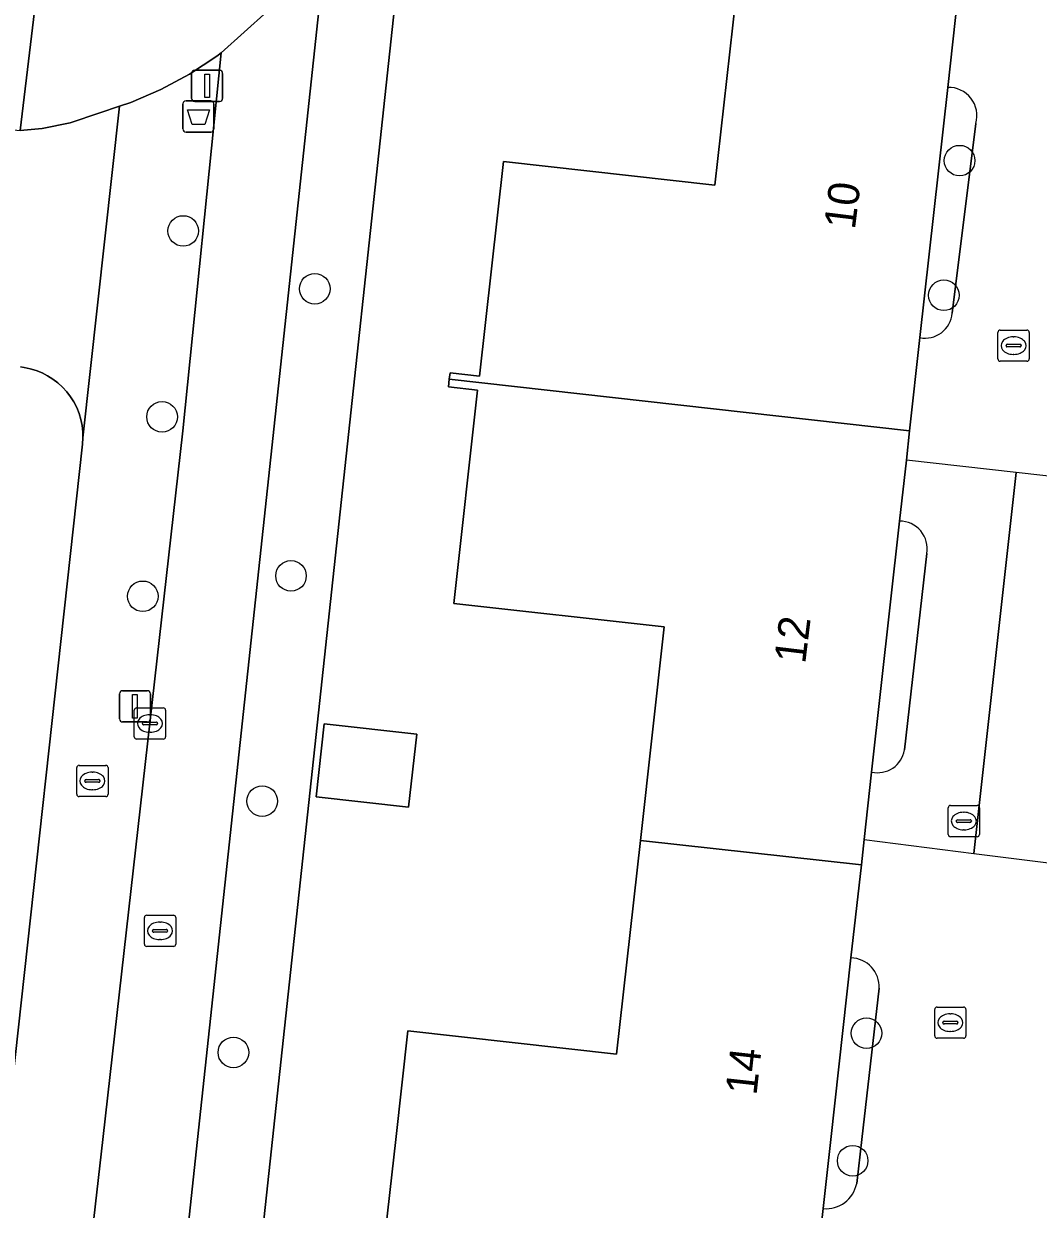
# Model space of a CAD drawing. Extents: x 162396 to 163643, y 386452 to 387406.
# Drawn here: x 162646 to 162678.45, y 386497.76 to 386535.7 of the extents above; entities that cross this region are included whole.
import ezdxf

# ---------------------------------------------------------------- set-up
doc = ezdxf.new("R2010")
doc.units = 0
for name, color, linetype in [('IMGEO_Afvalbak', 7, 'Continuous'), ('IMGEO_Boom', 7, 'Continuous'), ('IMGEO_Brandkraan', 7, 'Continuous'), ('IMGEO_Erf', 7, 'Continuous'), ('IMGEO_Fietspad_open', 7, 'Continuous'), ('IMGEO_Kolk', 7, 'Continuous'), ('IMGEO_Lichtmast', 7, 'Continuous'), ('IMGEO_Pand', 7, 'Continuous'), ('IMGEO_Pand_nummerreeks', 7, 'Continuous'), ('IMGEO_Pand_overbouw', 7, 'Continuous'), ('IMGEO_Rijbaan_lokaal_open', 7, 'Continuous'), ('IMGEO_Rioolput', 7, 'Continuous'), ('IMGEO_Voetpad_open', 7, 'Continuous')]:
    doc.layers.add(name, color=color, linetype=linetype)

msp = doc.modelspace()

# ---------------------------------------------------------------- linework, layer by layer
at = {"layer": 'IMGEO_Afvalbak'}
for p, q in [((162651.091, 386532.339), (162651.091, 386533.139)), ((162651.091, 386533.139), (162651.091, 386532.339)), ((162651.191, 386533.239), (162651.981, 386533.239)), ((162651.981, 386533.239), (162651.191, 386533.239)), ((162652.081, 386533.139), (162652.081, 386532.339)), ((162652.081, 386532.339), (162652.081, 386533.139)), ((162651.981, 386532.239), (162651.191, 386532.239)), ((162651.191, 386532.239), (162651.981, 386532.239))]:
    msp.add_line(p, q, dxfattribs=at)
msp.add_lwpolyline([(162651.234, 386532.953), (162651.938, 386532.953), (162651.789, 386532.483), (162651.383, 386532.483), (162651.234, 386532.953)], dxfattribs=at)
for centre, start, end in [((162651.191, 386533.139), 90, 180), ((162651.191, 386533.139), 90, 180), ((162651.981, 386533.139), 0, 90), ((162651.981, 386533.139), 360, 90), ((162651.191, 386532.339), 180, 270), ((162651.191, 386532.339), 180, 270), ((162651.981, 386532.339), 270, 0), ((162651.981, 386532.339), 270, 0)]:
    msp.add_arc(centre, 0.1, start, end, dxfattribs=at)
at = {"layer": 'IMGEO_Boom'}
for centre in [(162675.937, 386531.323), (162651.101, 386529.072), (162655.309, 386527.222), (162675.433, 386527.014), (162650.423, 386523.123), (162654.548, 386518.034), (162649.806, 386517.381), (162653.627, 386510.826), (162672.959, 386503.398), (162652.706, 386502.784), (162672.516, 386499.318)]:
    msp.add_circle(centre, 0.489, dxfattribs=at)
at = {"layer": 'IMGEO_Brandkraan'}
for p, q in [((162647.695, 386511.045), (162647.695, 386511.897)), ((162647.77, 386511.971), (162648.622, 386511.971)), ((162648.183, 386511.751), (162648.208, 386511.751)), ((162648.696, 386511.897), (162648.696, 386511.045)), ((162647.954, 386511.465), (162647.954, 386511.477)), ((162648.392, 386511.428), (162647.994, 386511.428)), ((162647.997, 386511.514), (162648.395, 386511.514)), ((162648.438, 386511.477), (162648.438, 386511.465)), ((162648.622, 386510.971), (162647.77, 386510.971)), ((162648.206, 386511.191), (162648.181, 386511.191))]:
    msp.add_line(p, q, dxfattribs=at)
for points in [[(162647.695, 386511.045), (162647.695, 386511.897)], [(162647.77, 386511.971), (162648.622, 386511.971)], [(162648.696, 386511.897), (162648.696, 386511.045)], [(162648.622, 386510.971), (162647.77, 386510.971)]]:
    msp.add_lwpolyline(points, dxfattribs=at)
for centre, radius, start, end in [((162647.772, 386511.895), 0.0765, 91.552, 178.448), ((162647.772, 386511.895), 0.0765, 91.552, 178.448), ((162648.62, 386511.895), 0.0765, 1.552, 88.448), ((162648.62, 386511.895), 0.0765, 1.552, 88.448), ((162647.994, 386511.474), 0.0403, 85.8775, 175.7526), ((162647.991, 386511.464), 0.0366, 178.938, 274.7102), ((162648.395, 386511.471), 0.043, 264.8664, 352.4533), ((162648.399, 386511.476), 0.0386, 1.7309, 96.639), ((162647.772, 386511.047), 0.0765, 181.552, 268.448), ((162647.772, 386511.047), 0.0765, 181.552, 268.448), ((162648.62, 386511.047), 0.0765, 271.552, 358.448), ((162648.62, 386511.047), 0.0765, 271.552, 358.448)]:
    msp.add_arc(centre, radius, start, end, dxfattribs=at)
for centre, major_axis, ratio, start_param, end_param in [((162648.182, 386511.471), (-0.387, 0.002), 0.722429, 4.712389, 7.853982), ((162648.207, 386511.471), (-0.39, 0.002), 0.717154, 1.570796, 4.712389)]:
    msp.add_ellipse(centre, major_axis=major_axis, ratio=ratio, start_param=start_param, end_param=end_param, dxfattribs=at)
at = {"layer": 'IMGEO_Erf'}
for points in [[(162666.484, 386516.404), (162659.754, 386517.151), (162660.513, 386523.979), (162659.586, 386524.082), (162659.613, 386524.327), (162659.636, 386524.535), (162660.58, 386524.43), (162661.343, 386531.293), (162668.111, 386530.541), (162668.87, 386537.378), (162669.63, 386544.217), (162662.904, 386544.964), (162663.703, 386552.149), (162677.442, 386550.622), (162677.762, 386550.49), (162678.246, 386554.635), (162678.067, 386554.656), (162664.037, 386556.288)], [(162659.642, 386552.743), (162653.954, 386500), (162652.14, 386483.177)], [(162645.441, 386500), (162647.88, 386522.248), (162647.893, 386522.448), (162647.888, 386522.648), (162647.865, 386522.847), (162647.825, 386523.043), (162647.767, 386523.235), (162647.692, 386523.42), (162647.601, 386523.599), (162647.495, 386523.768), (162647.373, 386523.928), (162647.238, 386524.075), (162647.091, 386524.211), (162646.931, 386524.332), (162646.762, 386524.439), (162646.584, 386524.53), (162646.398, 386524.605), (162646.206, 386524.663), (162646.01, 386524.704), (162645.895, 386524.719)], [(162657.511, 386496.506), (162657.899, 386500), (162658.285, 386503.471), (162664.964, 386502.729), (162665.724, 386509.568), (162666.484, 386516.404)]]:
    msp.add_lwpolyline(points, dxfattribs=at)
msp.add_lwpolyline([(162658.312, 386510.638), (162655.348, 386510.967), (162655.607, 386513.298), (162658.571, 386512.969)], close=True, dxfattribs=at)
at = {"layer": 'IMGEO_Fietspad_open'}
msp.add_lwpolyline([(162645.908, 386476.892), (162648.825, 386476.553), (162649.657, 386482.292), (162651.56, 386500), (162655.899, 386540.406), (162655.811, 386540.036), (162655.55, 386539.18), (162655.214, 386538.352), (162654.805, 386537.557), (162654.327, 386536.802), (162653.783, 386536.092), (162652.314, 386534.776), (162651.092, 386522.672), (162648.531, 386500), (162648.149, 386496.622), (162646.532, 386481.777)], close=True, dxfattribs=at)
at = {"layer": 'IMGEO_Kolk'}
for p, q in [((162677.163, 386524.976), (162677.163, 386525.828)), ((162677.238, 386525.902), (162678.09, 386525.902)), ((162678.164, 386525.828), (162678.164, 386524.976)), ((162677.422, 386525.396), (162677.422, 386525.408)), ((162677.86, 386525.359), (162677.462, 386525.359)), ((162677.465, 386525.445), (162677.863, 386525.445)), ((162677.651, 386525.682), (162677.676, 386525.682)), ((162677.906, 386525.408), (162677.906, 386525.396)), ((162677.674, 386525.122), (162677.649, 386525.122)), ((162678.09, 386524.902), (162677.238, 386524.902)), ((162649.535, 386512.885), (162649.535, 386513.737)), ((162649.61, 386513.811), (162650.462, 386513.811)), ((162650.536, 386513.737), (162650.536, 386512.885)), ((162649.794, 386513.305), (162649.794, 386513.317)), ((162650.232, 386513.268), (162649.834, 386513.268)), ((162649.837, 386513.354), (162650.235, 386513.354)), ((162650.023, 386513.591), (162650.048, 386513.591)), ((162650.278, 386513.317), (162650.278, 386513.305)), ((162650.046, 386513.031), (162650.021, 386513.031)), ((162650.462, 386512.811), (162649.61, 386512.811)), ((162675.571, 386509.762), (162675.571, 386510.614)), ((162675.646, 386510.688), (162676.498, 386510.688)), ((162676.572, 386510.614), (162676.572, 386509.762)), ((162675.83, 386510.182), (162675.83, 386510.194)), ((162675.873, 386510.231), (162676.271, 386510.231)), ((162676.059, 386510.468), (162676.084, 386510.468)), ((162676.314, 386510.194), (162676.314, 386510.182)), ((162676.268, 386510.145), (162675.87, 386510.145)), ((162676.082, 386509.908), (162676.057, 386509.908)), ((162676.498, 386509.688), (162675.646, 386509.688))]:
    msp.add_line(p, q, dxfattribs=at)
for points in [[(162677.163, 386524.976), (162677.163, 386525.828)], [(162677.238, 386525.902), (162678.09, 386525.902)], [(162678.164, 386525.828), (162678.164, 386524.976)], [(162678.09, 386524.902), (162677.238, 386524.902)], [(162649.535, 386512.885), (162649.535, 386513.737)], [(162649.61, 386513.811), (162650.462, 386513.811)], [(162650.536, 386513.737), (162650.536, 386512.885)], [(162650.462, 386512.811), (162649.61, 386512.811)], [(162675.571, 386509.762), (162675.571, 386510.614)], [(162675.646, 386510.688), (162676.498, 386510.688)], [(162676.572, 386510.614), (162676.572, 386509.762)], [(162676.498, 386509.688), (162675.646, 386509.688)]]:
    msp.add_lwpolyline(points, dxfattribs=at)
for centre, radius, start, end in [((162677.24, 386525.826), 0.0765, 91.552, 178.448), ((162677.24, 386525.826), 0.0765, 91.552, 178.448), ((162678.088, 386525.826), 0.0765, 1.552, 88.448), ((162678.088, 386525.826), 0.0765, 1.552, 88.448), ((162677.462, 386525.405), 0.0403, 85.8775, 175.7526), ((162677.459, 386525.395), 0.0366, 178.938, 274.7102), ((162677.863, 386525.402), 0.043, 264.8664, 352.4533), ((162677.867, 386525.407), 0.0386, 1.7309, 96.639), ((162677.24, 386524.978), 0.0765, 181.552, 268.448), ((162677.24, 386524.978), 0.0765, 181.552, 268.448), ((162678.088, 386524.978), 0.0765, 271.552, 358.448), ((162678.088, 386524.978), 0.0765, 271.552, 358.448), ((162649.612, 386513.735), 0.0765, 91.552, 178.448), ((162649.612, 386513.735), 0.0765, 91.552, 178.448), ((162650.46, 386513.735), 0.0765, 1.552, 88.448), ((162650.46, 386513.735), 0.0765, 1.552, 88.448), ((162649.834, 386513.314), 0.0403, 85.8775, 175.7526), ((162649.831, 386513.304), 0.0366, 178.938, 274.7102), ((162650.235, 386513.311), 0.043, 264.8664, 352.4533), ((162650.239, 386513.316), 0.0386, 1.7309, 96.639), ((162649.612, 386512.887), 0.0765, 181.552, 268.448), ((162649.612, 386512.887), 0.0765, 181.552, 268.448), ((162650.46, 386512.887), 0.0765, 271.552, 358.448), ((162650.46, 386512.887), 0.0765, 271.552, 358.448), ((162675.648, 386510.612), 0.0765, 91.552, 178.448), ((162675.648, 386510.612), 0.0765, 91.552, 178.448), ((162676.496, 386510.612), 0.0765, 1.552, 88.448), ((162676.496, 386510.612), 0.0765, 1.552, 88.448), ((162675.87, 386510.191), 0.0403, 85.8775, 175.7526), ((162675.867, 386510.181), 0.0366, 178.938, 274.7102), ((162676.271, 386510.188), 0.043, 264.8664, 352.4533), ((162676.275, 386510.193), 0.0386, 1.7309, 96.639), ((162675.648, 386509.764), 0.0765, 181.552, 268.448), ((162675.648, 386509.764), 0.0765, 181.552, 268.448), ((162676.496, 386509.764), 0.0765, 271.552, 358.448), ((162676.496, 386509.764), 0.0765, 271.552, 358.448)]:
    msp.add_arc(centre, radius, start, end, dxfattribs=at)
for centre, major_axis, ratio, start_param, end_param in [((162677.65, 386525.402), (-0.387, 0.002), 0.722429, 4.712389, 7.853982), ((162677.675, 386525.402), (-0.39, 0.002), 0.717154, 1.570796, 4.712389), ((162650.022, 386513.311), (-0.387, 0.002), 0.722429, 4.712389, 7.853982), ((162650.047, 386513.311), (-0.39, 0.002), 0.717154, 1.570796, 4.712389), ((162676.058, 386510.188), (-0.387, 0.002), 0.722429, 4.712389, 7.853982), ((162676.083, 386510.188), (-0.39, 0.002), 0.717154, 1.570796, 4.712389)]:
    msp.add_ellipse(centre, major_axis=major_axis, ratio=ratio, start_param=start_param, end_param=end_param, dxfattribs=at)
at = {"layer": 'IMGEO_Lichtmast'}
for p, q in [((162651.37, 386533.315), (162651.37, 386534.115)), ((162651.37, 386534.115), (162651.37, 386533.315)), ((162651.47, 386534.215), (162652.26, 386534.215)), ((162652.26, 386534.215), (162651.47, 386534.215)), ((162652.36, 386534.115), (162652.36, 386533.315)), ((162652.36, 386533.315), (162652.36, 386534.115)), ((162652.26, 386533.215), (162651.47, 386533.215)), ((162651.47, 386533.215), (162652.26, 386533.215)), ((162649.162, 386514.359), (162649.952, 386514.359)), ((162649.952, 386514.359), (162649.162, 386514.359)), ((162649.062, 386513.459), (162649.062, 386514.259)), ((162649.062, 386514.259), (162649.062, 386513.459)), ((162650.052, 386514.259), (162650.052, 386513.459)), ((162650.052, 386513.459), (162650.052, 386514.259)), ((162649.952, 386513.359), (162649.162, 386513.359)), ((162649.162, 386513.359), (162649.952, 386513.359))]:
    msp.add_line(p, q, dxfattribs=at)
for points in [[(162651.79, 386534.09), (162651.94, 386534.09), (162651.94, 386533.34), (162651.79, 386533.34), (162651.79, 386534.09)], [(162649.482, 386514.234), (162649.632, 386514.234), (162649.632, 386513.484), (162649.482, 386513.484), (162649.482, 386514.234)]]:
    msp.add_lwpolyline(points, dxfattribs=at)
for centre, start, end in [((162651.47, 386534.115), 90, 180), ((162651.47, 386534.115), 90, 180), ((162652.26, 386534.115), 0, 90), ((162652.26, 386534.115), 360, 90), ((162651.47, 386533.315), 180, 270), ((162651.47, 386533.315), 180, 270), ((162652.26, 386533.315), 270, 0), ((162652.26, 386533.315), 270, 0), ((162649.162, 386514.259), 90, 180), ((162649.162, 386514.259), 90, 180), ((162649.952, 386514.259), 0, 90), ((162649.952, 386514.259), 360, 90), ((162649.162, 386513.459), 180, 270), ((162649.162, 386513.459), 180, 270), ((162649.952, 386513.459), 270, 0), ((162649.952, 386513.459), 270, 0)]:
    msp.add_arc(centre, 0.1, start, end, dxfattribs=at)
at = {"layer": 'IMGEO_Pand'}
for points in [[(162675.558, 386533.667), (162675.884, 386536.598), (162668.87, 386537.378), (162668.111, 386530.541), (162661.343, 386531.293), (162660.58, 386524.43), (162659.636, 386524.535), (162659.613, 386524.327), (162674.337, 386522.675), (162674.668, 386525.658)], [(162674.016, 386519.788), (162674.233, 386521.742), (162674.337, 386522.675), (162659.613, 386524.327), (162659.586, 386524.082), (162660.513, 386523.979), (162659.754, 386517.151), (162666.484, 386516.404), (162665.724, 386509.568), (162672.793, 386508.782), (162672.884, 386509.598), (162673.123, 386511.756)], [(162655.348, 386510.967), (162658.312, 386510.638), (162658.571, 386512.969), (162655.607, 386513.298)], [(162671.817, 386500), (162672.462, 386505.808), (162672.793, 386508.782), (162665.724, 386509.568), (162664.964, 386502.729), (162658.285, 386503.471), (162657.899, 386500), (162657.511, 386496.506), (162656.576, 386496.61), (162656.562, 386496.484), (162671.251, 386494.908), (162671.571, 386497.786)]]:
    msp.add_lwpolyline(points, close=True, dxfattribs=at)
at = {"layer": 'IMGEO_Pand_overbouw'}
for points in [[(162674.233, 386521.742), (162674.016, 386519.788), (162673.123, 386511.756), (162672.884, 386509.598), (162676.387, 386509.155), (162677.746, 386521.343)], [(162679.889, 386508.712), (162680.139, 386510.95), (162681.035, 386518.949), (162681.258, 386520.944), (162677.746, 386521.343), (162676.387, 386509.155)]]:
    msp.add_lwpolyline(points, close=True, dxfattribs=at)
at = {"layer": 'IMGEO_Rijbaan_lokaal_open'}
for points in [[(162646.614, 386538.331), (162645.885, 386532.284), (162646.587, 386532.351), (162647.481, 386532.53), (162648.432, 386532.856), (162649.066, 386533.064), (162649.424, 386533.182), (162650.383, 386533.596), (162651.301, 386534.093), (162652.171, 386534.67), (162652.314, 386534.776), (162653.783, 386536.092), (162654.327, 386536.802), (162654.805, 386537.557), (162655.214, 386538.352), (162655.55, 386539.18), (162655.811, 386540.036)], [(162676.216, 386539.586), (162675.971, 386537.383), (162675.884, 386536.598), (162675.558, 386533.667)], [(162589.353, 386538.269), (162618.838, 386534.995), (162624.275, 386534.399), (162624.79, 386534.354), (162645.885, 386532.284), (162646.614, 386538.331)], [(162676.457, 386532.515), (162675.695, 386526.437)], [(162674.668, 386525.658), (162674.337, 386522.675), (162674.233, 386521.742), (162674.016, 386519.788)], [(162674.886, 386518.748), (162674.17, 386512.463)], [(162673.123, 386511.756), (162672.884, 386509.598), (162672.793, 386508.782), (162672.462, 386505.808)], [(162673.361, 386504.843), (162672.806, 386500), (162672.644, 386498.589)], [(162671.571, 386497.786), (162671.251, 386494.908), (162671.145, 386493.953), (162670.914, 386491.872)]]:
    msp.add_lwpolyline(points, dxfattribs=at)
for centre, radius, start, end in [((162675.582, 386532.759), 0.908, 344.4175, 91.5181), ((162674.835, 386526.505), 0.863, 258.8626, 355.4995), ((162674.017, 386518.905), 0.883, 349.7555, 90.0721), ((162673.316, 386512.598), 0.864, 257.063, 350.9964), ((162672.445, 386504.89), 0.918, 357.0357, 88.9086), ((162671.658, 386498.788), 1.006, 265.0379, 348.5822)]:
    msp.add_arc(centre, radius, start, end, dxfattribs=at)
at = {"layer": 'IMGEO_Rioolput'}
for p, q in [((162649.934, 386507.174), (162650.786, 386507.174)), ((162649.859, 386506.248), (162649.859, 386507.1)), ((162650.347, 386506.954), (162650.372, 386506.954)), ((162650.86, 386507.1), (162650.86, 386506.248)), ((162650.118, 386506.668), (162650.118, 386506.68)), ((162650.556, 386506.631), (162650.158, 386506.631)), ((162650.161, 386506.717), (162650.559, 386506.717)), ((162650.37, 386506.394), (162650.345, 386506.394)), ((162650.602, 386506.68), (162650.602, 386506.668)), ((162650.786, 386506.174), (162649.934, 386506.174)), ((162675.139, 386503.311), (162675.139, 386504.163)), ((162675.214, 386504.237), (162676.066, 386504.237)), ((162676.14, 386504.163), (162676.14, 386503.311)), ((162675.398, 386503.731), (162675.398, 386503.743)), ((162675.441, 386503.78), (162675.839, 386503.78)), ((162675.627, 386504.017), (162675.652, 386504.017)), ((162675.882, 386503.743), (162675.882, 386503.731)), ((162675.836, 386503.694), (162675.438, 386503.694)), ((162675.65, 386503.457), (162675.625, 386503.457)), ((162676.066, 386503.237), (162675.214, 386503.237))]:
    msp.add_line(p, q, dxfattribs=at)
for points in [[(162649.934, 386507.174), (162650.786, 386507.174)], [(162649.859, 386506.248), (162649.859, 386507.1)], [(162650.86, 386507.1), (162650.86, 386506.248)], [(162650.786, 386506.174), (162649.934, 386506.174)], [(162675.139, 386503.311), (162675.139, 386504.163)], [(162675.214, 386504.237), (162676.066, 386504.237)], [(162676.14, 386504.163), (162676.14, 386503.311)], [(162676.066, 386503.237), (162675.214, 386503.237)]]:
    msp.add_lwpolyline(points, dxfattribs=at)
for centre, radius, start, end in [((162649.936, 386507.098), 0.0765, 91.552, 178.448), ((162649.936, 386507.098), 0.0765, 91.552, 178.448), ((162650.784, 386507.098), 0.0765, 1.552, 88.448), ((162650.784, 386507.098), 0.0765, 1.552, 88.448), ((162650.158, 386506.677), 0.0403, 85.8775, 175.7526), ((162650.155, 386506.667), 0.0366, 178.938, 274.7102), ((162650.559, 386506.674), 0.043, 264.8664, 352.4533), ((162650.563, 386506.679), 0.0386, 1.7309, 96.639), ((162649.936, 386506.25), 0.0765, 181.552, 268.448), ((162649.936, 386506.25), 0.0765, 181.552, 268.448), ((162650.784, 386506.25), 0.0765, 271.552, 358.448), ((162650.784, 386506.25), 0.0765, 271.552, 358.448), ((162675.216, 386504.161), 0.0765, 91.552, 178.448), ((162675.216, 386504.161), 0.0765, 91.552, 178.448), ((162676.064, 386504.161), 0.0765, 1.552, 88.448), ((162676.064, 386504.161), 0.0765, 1.552, 88.448), ((162675.438, 386503.74), 0.0403, 85.8775, 175.7526), ((162675.435, 386503.73), 0.0366, 178.938, 274.7102), ((162675.839, 386503.737), 0.043, 264.8664, 352.4533), ((162675.843, 386503.742), 0.0386, 1.7309, 96.639), ((162675.216, 386503.313), 0.0765, 181.552, 268.448), ((162675.216, 386503.313), 0.0765, 181.552, 268.448), ((162676.064, 386503.313), 0.0765, 271.552, 358.448), ((162676.064, 386503.313), 0.0765, 271.552, 358.448)]:
    msp.add_arc(centre, radius, start, end, dxfattribs=at)
for centre, major_axis, ratio, start_param, end_param in [((162650.346, 386506.674), (-0.387, 0.002), 0.722429, 4.712389, 7.853982), ((162650.371, 386506.674), (-0.39, 0.002), 0.717154, 1.570796, 4.712389), ((162675.626, 386503.737), (-0.387, 0.002), 0.722429, 4.712389, 7.853982), ((162675.651, 386503.737), (-0.39, 0.002), 0.717154, 1.570796, 4.712389)]:
    msp.add_ellipse(centre, major_axis=major_axis, ratio=ratio, start_param=start_param, end_param=end_param, dxfattribs=at)
at = {"layer": 'IMGEO_Voetpad_open'}
for points in [[(162657.295, 386553.409), (162655.899, 386540.406), (162651.56, 386500), (162649.657, 386482.292), (162648.825, 386476.553), (162650.821, 386476.366), (162651.294, 386480.824), (162652.14, 386483.177), (162653.954, 386500), (162659.642, 386552.743), (162659.646, 386552.885), (162660.142, 386557.933)], [(162675.558, 386533.667), (162674.668, 386525.658)], [(162645.895, 386524.719), (162646.01, 386524.704), (162646.206, 386524.663), (162646.398, 386524.605), (162646.584, 386524.53), (162646.762, 386524.439), (162646.931, 386524.332), (162647.091, 386524.211), (162647.238, 386524.075), (162647.373, 386523.928), (162647.495, 386523.768), (162647.601, 386523.599), (162647.692, 386523.42), (162647.767, 386523.235), (162647.825, 386523.043), (162647.865, 386522.847), (162647.888, 386522.648), (162647.893, 386522.448), (162649.066, 386533.064), (162648.432, 386532.856), (162647.481, 386532.53), (162646.587, 386532.351), (162645.885, 386532.284)], [(162675.695, 386526.437), (162676.457, 386532.515)], [(162674.016, 386519.788), (162673.123, 386511.756)], [(162674.17, 386512.463), (162674.886, 386518.748)], [(162672.462, 386505.808), (162671.817, 386500), (162671.571, 386497.786)], [(162672.644, 386498.589), (162672.806, 386500), (162673.361, 386504.843)]]:
    msp.add_lwpolyline(points, dxfattribs=at)
msp.add_lwpolyline([(162652.314, 386534.776), (162652.171, 386534.67), (162651.301, 386534.093), (162650.383, 386533.596), (162649.424, 386533.182), (162649.066, 386533.064), (162647.893, 386522.448), (162647.88, 386522.248), (162645.441, 386500), (162642.901, 386477.877), (162642.817, 386477.198), (162645.908, 386476.892), (162646.532, 386481.777), (162648.149, 386496.622), (162648.531, 386500), (162651.092, 386522.672)], close=True, dxfattribs=at)
for centre, radius, start, end in [((162675.582, 386532.759), 0.908, 344.4175, 91.5181), ((162674.835, 386526.505), 0.863, 258.8626, 355.4995), ((162674.017, 386518.905), 0.883, 349.7555, 90.0721), ((162673.316, 386512.598), 0.864, 257.063, 350.9964), ((162672.445, 386504.89), 0.918, 357.0357, 88.9086), ((162671.658, 386498.788), 1.006, 265.0379, 348.5822)]:
    msp.add_arc(centre, radius, start, end, dxfattribs=at)

# ---------------------------------------------------------------- texts
at = {"layer": 'IMGEO_Pand_nummerreeks'}
for s, rotation, p in [('10', 82.9285, (162672.586, 386529.095)), ('12', 83.0845, (162670.996, 386515.199)), ('14', 83.6571, (162669.437, 386501.392))]:
    msp.add_text(s, height=1, rotation=rotation, dxfattribs=at).set_placement(p)

doc.saveas('drawing.dxf')
